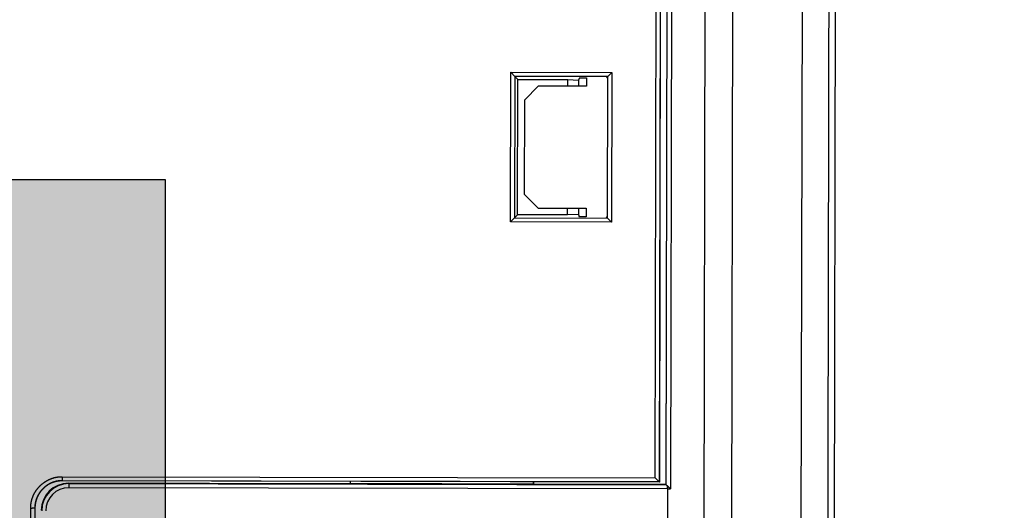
# Model space of a CAD drawing. Header units: millimetres. Extents: x 40090 to 187415, y -53271 to 40260.
# Tile 269 of 406: x 127123 to 127196, y 16599 to 16635. Entities that reach past the tile are written whole.
import ezdxf

# ---------------------------------------------------------------- set-up
doc = ezdxf.new("R2010")
doc.units = ezdxf.units.MM
for name, color, linetype in [('AVM_nárokLAN', 30, 'Continuous'), ('AVM_projekce', 240, 'Continuous'), ('AVM_projektor', 6, 'Continuous'), ('AVM_TECHNIKA', 6, 'Continuous')]:
    doc.layers.add(name, color=color, linetype=linetype)
doc.styles.add('AVM', font='arial.ttf')
doc.dimstyles.new('AVM-1_50', dxfattribs={"dimscale": 40, "dimtxt": 2.5, "dimasz": 2.5, "dimexe": 1.25, "dimexo": 0.625, "dimtad": 1, "dimdec": 0, "dimrnd": 1, "dimtxsty": 'AVM', "dimcen": 2.5, "dimclrd": 256, "dimclre": 256, "dimclrt": 256, "dimadec": 0, "dimazin": 0, "dimtfac": 1, "dimtdec": 0, "dimtmove": 0, "dimatfit": 3, "dimfxl": 0, "dimarcsym": 0})

# ---------------------------------------------------------------- blocks, each defined once
blk = doc.blocks.new('PT-FW430-bottom')
for p, q in [((170.364, 322.598), (-170.364, 322.598)), ((-197.924, 320.125), (95.719, 320.125)), ((95.669, 315.011), (-194.374, 315.011)), ((95.287, 312.974), (-193.722, 312.974)), ((-192.893, 310.484), (82.395, 310.484)), ((82.095, 310.161), (-192.663, 310.161)), ((-192.64, 310.132), (82.065, 310.132)), ((82.095, 310.161), (82.065, 310.132)), ((82.065, 310.132), (82.065, 300.359)), ((82.095, 266.061), (82.095, 310.162)), ((82.395, 310.256), (82.395, 266.061)), ((-192.295, 309.66), (81.893, 309.66)), ((-192.29, 309.652), (81.886, 309.652)), ((81.586, 309.353), (-192.079, 309.353)), ((81.586, 309.353), (81.886, 309.652)), ((81.586, 265.559), (81.586, 309.353)), ((81.893, 309.66), (81.886, 309.652)), ((81.886, 309.652), (81.886, 265.559)), ((81.893, 309.66), (81.893, 265.559)), ((51.979, 305.792), (51.679, 306.091)), ((51.679, 298.638), (51.679, 306.091)), ((51.679, 306.091), (62.721, 306.091)), ((62.721, 306.091), (62.421, 305.792)), ((62.721, 306.091), (62.721, 298.638)), ((52.069, 305.702), (51.979, 305.792)), ((51.979, 305.792), (51.979, 298.937)), ((62.421, 305.792), (51.979, 305.792)), ((62.331, 305.702), (62.421, 305.792)), ((62.421, 298.937), (62.421, 305.792)), ((52.069, 304.217), (52.7, 304.217)), ((52.07, 303.701), (52.07, 304.217)), ((52.7, 304.217), (52.7, 300.667)), ((61.7, 300.667), (61.7, 304.217)), ((61.7, 304.217), (62.331, 304.217)), ((62.33, 304.217), (62.33, 303.701)), ((52.07, 303.701), (52.243, 303.644)), ((52.2, 302.844), (52.243, 303.644)), ((52.243, 303.644), (52.7, 303.644)), ((61.7, 303.644), (62.157, 303.644)), ((62.157, 303.644), (62.33, 303.701)), ((62.157, 303.644), (62.2, 302.844)), ((52.7, 302.844), (52.2, 302.844)), ((52.2, 299.158), (52.2, 302.844)), ((62.2, 302.844), (61.7, 302.844)), ((62.2, 302.844), (62.2, 299.158)), ((53.7, 299.667), (52.7, 300.667)), ((61.7, 300.667), (60.7, 299.667)), ((81.893, 300.359), (82.065, 300.359)), ((81.893, 300.35), (82.056, 300.35)), ((82.065, 300.359), (82.056, 300.35)), ((82.056, 300.35), (82.056, 286.867)), ((60.7, 299.667), (53.7, 299.667)), ((51.979, 298.937), (51.679, 298.638)), ((52.2, 299.158), (51.979, 298.937)), ((51.979, 298.937), (62.421, 298.937)), ((62.2, 299.158), (52.2, 299.158)), ((62.2, 299.158), (62.421, 298.937)), ((62.721, 298.638), (62.421, 298.937)), ((62.721, 298.638), (51.679, 298.638)), ((82.056, 286.867), (81.893, 286.867)), ((82.065, 286.858), (81.893, 286.858)), ((82.056, 286.867), (82.065, 286.858)), ((82.065, 286.858), (82.065, 266.032)), ((82.065, 266.032), (82.095, 266.061)), ((82.095, 266.061), (82.395, 266.061)), ((83.893, 263.56), (144.307, 263.56)), ((83.893, 263.552), (144.307, 263.552)), ((144.307, 263.253), (83.9, 263.253))]:
    blk.add_line(p, q)
for centre, major_axis, ratio, start_param, end_param in [((82.348, 310.256), (0, -3), 0.01571, 1.570797, 1.647129), ((82.095, 310.461), (0, -0.3), 0.017456, 0.017455, 0.043599), ((84.065, 266.032), (1.415, 1.415), 0.999695, 2.356352, 3.926844), ((84.095, 266.062), (-1.415, -1.415), 0.999787, 5.49794, 7.068432), ((84.095, 266.062), (1.202, 1.202), 0.999695, 2.356348, 3.92684)]:
    blk.add_ellipse(centre, major_axis=major_axis, ratio=ratio, start_param=start_param, end_param=end_param)
for points, start_tangent, end_tangent in [([(95.802, 322.122), (76.22, 322.122), (56.638, 322.122), (37.057, 322.122), (17.475, 322.122), (-2.107, 322.122), (-21.688, 322.122), (-41.27, 322.122), (-60.852, 322.122), (-80.434, 322.122), (-100.015, 322.122), (-119.597, 322.122), (-139.179, 322.122), (-158.76, 322.122), (-178.342, 322.122), (-197.924, 322.122)], (-1, 0), (-1, 0)), ([(82.181, 310.256), (82.184, 310.259), (82.188, 310.263), (82.191, 310.267), (82.195, 310.27), (82.198, 310.274), (82.202, 310.278), (82.205, 310.282), (82.209, 310.286), (82.212, 310.29), (82.216, 310.293), (82.22, 310.297), (82.223, 310.301), (82.227, 310.305), (82.231, 310.309), (82.235, 310.313), (82.238, 310.317), (82.242, 310.322), (82.246, 310.326), (82.25, 310.33), (82.254, 310.334), (82.258, 310.338), (82.261, 310.342), (82.265, 310.347), (82.269, 310.351), (82.273, 310.355), (82.277, 310.359), (82.281, 310.363), (82.285, 310.368), (82.289, 310.372), (82.293, 310.376), (82.297, 310.38), (82.301, 310.385), (82.305, 310.389), (82.309, 310.393), (82.313, 310.397), (82.317, 310.402), (82.32, 310.406), (82.324, 310.41), (82.328, 310.414), (82.332, 310.418), (82.336, 310.422), (82.339, 310.426), (82.344, 310.43), (82.348, 310.435), (82.352, 310.44), (82.357, 310.444), (82.36, 310.448), (82.364, 310.452), (82.367, 310.455), (82.37, 310.459), (82.375, 310.463), (82.379, 310.468), (82.385, 310.474), (82.39, 310.479), (82.396, 310.485)], (0.680148, 0.733075), (0.6885, 0.725236)), ([(82.095, 310.162), (82.099, 310.166), (82.104, 310.172), (82.11, 310.179), (82.117, 310.187), (82.125, 310.196), (82.135, 310.206), (82.145, 310.217), (82.156, 310.229), (82.168, 310.242), (82.181, 310.256)], (0.656849, 0.754022), (0.681724, 0.73161)), ([(82.395, 310.256), (82.385, 310.256), (82.376, 310.256), (82.366, 310.256), (82.357, 310.256), (82.347, 310.256), (82.338, 310.256), (82.329, 310.256), (82.319, 310.256), (82.31, 310.256), (82.301, 310.256), (82.292, 310.256), (82.283, 310.256), (82.274, 310.256), (82.266, 310.256), (82.257, 310.256), (82.249, 310.256), (82.241, 310.256), (82.232, 310.256), (82.225, 310.256), (82.217, 310.256), (82.209, 310.256), (82.202, 310.256), (82.195, 310.256), (82.188, 310.256), (82.181, 310.256)], (-1, 0), (-1, 0)), ([(82.395, 310.256), (83.248, 310.256), (84.1, 310.256), (84.953, 310.256), (85.806, 310.256), (86.659, 310.256), (87.511, 310.256), (88.364, 310.256), (89.217, 310.256), (90.07, 310.256), (90.923, 310.256), (91.775, 310.256), (92.628, 310.256), (93.481, 310.256), (94.334, 310.256), (95.187, 310.256)], (1, 0), (1, 0)), ([(83.9, 263.253), (83.87, 263.252), (83.839, 263.252), (83.809, 263.253), (83.779, 263.253), (83.748, 263.255), (83.718, 263.256), (83.688, 263.258), (83.658, 263.261), (83.628, 263.264), (83.598, 263.267), (83.568, 263.271), (83.538, 263.276), (83.508, 263.28), (83.478, 263.286), (83.448, 263.291), (83.419, 263.297), (83.389, 263.304), (83.359, 263.31), (83.33, 263.318), (83.3, 263.325), (83.271, 263.334), (83.242, 263.342), (83.213, 263.351), (83.184, 263.36), (83.155, 263.37), (83.127, 263.38), (83.098, 263.391), (83.07, 263.401), (83.042, 263.413), (83.014, 263.424), (82.987, 263.436), (82.959, 263.448), (82.932, 263.461), (82.905, 263.474), (82.878, 263.487), (82.851, 263.501), (82.824, 263.515), (82.798, 263.529), (82.772, 263.544), (82.746, 263.559), (82.72, 263.575), (82.694, 263.59), (82.668, 263.607), (82.643, 263.623), (82.618, 263.64), (82.593, 263.657), (82.568, 263.675), (82.543, 263.692), (82.519, 263.711), (82.495, 263.729), (82.471, 263.748), (82.447, 263.767), (82.424, 263.786), (82.401, 263.806), (82.378, 263.826), (82.355, 263.846), (82.333, 263.866), (82.311, 263.887), (82.289, 263.907), (82.268, 263.929), (82.247, 263.95), (82.226, 263.972), (82.205, 263.994), (82.184, 264.016), (82.164, 264.038), (82.144, 264.061), (82.125, 264.084), (82.106, 264.107), (82.086, 264.131), (82.068, 264.155), (82.049, 264.179), (82.031, 264.203), (82.013, 264.228), (81.995, 264.252), (81.978, 264.277), (81.961, 264.303), (81.944, 264.328), (81.928, 264.354), (81.912, 264.379), (81.897, 264.405), (81.881, 264.431), (81.866, 264.458), (81.852, 264.484), (81.838, 264.511), (81.824, 264.538), (81.81, 264.565), (81.797, 264.592), (81.785, 264.619), (81.772, 264.647), (81.76, 264.674), (81.748, 264.702), (81.737, 264.73), (81.726, 264.759), (81.716, 264.787), (81.705, 264.816), (81.696, 264.845), (81.686, 264.874), (81.677, 264.903), (81.668, 264.932), (81.66, 264.961), (81.652, 264.99), (81.645, 265.02), (81.638, 265.049), (81.632, 265.079), (81.626, 265.108), (81.62, 265.138), (81.615, 265.168), (81.61, 265.197), (81.606, 265.227), (81.602, 265.257), (81.598, 265.287), (81.595, 265.317), (81.592, 265.347), (81.59, 265.377), (81.588, 265.408), (81.587, 265.438), (81.586, 265.468), (81.586, 265.498), (81.586, 265.529), (81.586, 265.559)], (-0.999666, -0.025833), (0.022062, 0.999757)), ([(81.586, 265.559), (81.616, 265.559), (81.645, 265.559), (81.674, 265.559), (81.701, 265.559), (81.728, 265.559), (81.753, 265.559), (81.777, 265.559), (81.798, 265.559), (81.819, 265.559), (81.837, 265.559), (81.852, 265.559), (81.866, 265.559), (81.877, 265.559), (81.885, 265.559), (81.89, 265.559)], (1, 0), (1, 0)), ([(81.886, 265.561), (81.885, 265.54), (81.885, 265.52), (81.885, 265.501), (81.885, 265.482), (81.886, 265.463), (81.886, 265.444), (81.887, 265.425), (81.888, 265.406), (81.89, 265.387), (81.891, 265.368), (81.893, 265.349), (81.895, 265.33), (81.897, 265.311), (81.899, 265.292), (81.901, 265.273), (81.904, 265.255), (81.907, 265.236), (81.91, 265.217), (81.913, 265.198), (81.917, 265.179), (81.92, 265.161), (81.924, 265.142), (81.928, 265.123), (81.933, 265.105), (81.937, 265.086), (81.942, 265.068), (81.947, 265.049), (81.952, 265.031), (81.957, 265.012), (81.962, 264.994), (81.968, 264.975), (81.974, 264.957), (81.98, 264.939), (81.986, 264.92), (81.992, 264.902), (81.999, 264.884), (82.006, 264.866), (82.012, 264.848), (82.02, 264.831), (82.027, 264.813), (82.034, 264.795), (82.042, 264.778), (82.049, 264.76), (82.057, 264.743), (82.065, 264.726), (82.073, 264.708), (82.082, 264.691), (82.09, 264.674), (82.099, 264.657), (82.108, 264.64), (82.117, 264.624), (82.126, 264.607), (82.135, 264.59), (82.145, 264.574), (82.155, 264.557), (82.164, 264.541), (82.174, 264.525), (82.184, 264.508), (82.195, 264.492), (82.205, 264.476), (82.216, 264.46), (82.227, 264.444), (82.238, 264.428), (82.249, 264.413), (82.26, 264.397), (82.271, 264.382), (82.283, 264.366), (82.294, 264.351), (82.306, 264.336), (82.318, 264.321), (82.33, 264.306), (82.342, 264.291), (82.354, 264.276), (82.367, 264.262), (82.379, 264.247), (82.392, 264.233), (82.404, 264.219), (82.417, 264.205), (82.43, 264.191), (82.443, 264.177), (82.457, 264.163), (82.47, 264.15), (82.483, 264.136), (82.497, 264.123), (82.511, 264.11), (82.524, 264.097), (82.538, 264.084), (82.552, 264.071), (82.567, 264.058), (82.581, 264.046), (82.595, 264.033), (82.61, 264.021), (82.625, 264.008), (82.639, 263.996), (82.654, 263.984), (82.67, 263.972), (82.685, 263.961), (82.7, 263.949), (82.715, 263.937), (82.731, 263.926), (82.747, 263.915), (82.762, 263.904), (82.778, 263.893), (82.794, 263.882), (82.81, 263.872), (82.826, 263.861), (82.842, 263.851), (82.858, 263.841), (82.874, 263.831), (82.891, 263.821), (82.907, 263.812), (82.924, 263.802), (82.94, 263.793), (82.957, 263.784), (82.974, 263.775), (82.991, 263.766), (83.007, 263.757), (83.024, 263.749), (83.041, 263.74), (83.059, 263.732), (83.076, 263.724), (83.093, 263.716), (83.11, 263.709), (83.128, 263.701), (83.145, 263.694), (83.163, 263.687), (83.181, 263.68), (83.199, 263.673), (83.216, 263.666), (83.234, 263.66), (83.252, 263.653), (83.271, 263.647), (83.289, 263.641), (83.307, 263.635), (83.325, 263.63), (83.344, 263.624), (83.362, 263.619), (83.381, 263.614), (83.4, 263.609), (83.418, 263.604), (83.437, 263.6), (83.456, 263.595), (83.474, 263.591), (83.493, 263.587), (83.512, 263.584), (83.531, 263.58), (83.55, 263.577), (83.568, 263.574), (83.587, 263.571), (83.606, 263.568), (83.625, 263.566), (83.644, 263.564), (83.663, 263.561), (83.682, 263.56), (83.701, 263.558), (83.72, 263.556), (83.739, 263.555), (83.758, 263.554), (83.777, 263.553), (83.796, 263.552), (83.816, 263.552), (83.834, 263.552), (83.853, 263.552), (83.873, 263.552), (83.894, 263.552)], (-0.025529, -0.999674), (0.999674, 0.025527)), ([(81.893, 265.559), (81.891, 265.559), (81.89, 265.559), (81.888, 265.559), (81.887, 265.559), (81.886, 265.559)], (-1, 0), (-1, 0)), ([(81.893, 265.561), (81.893, 265.55), (81.893, 265.541), (81.893, 265.531), (81.893, 265.522), (81.893, 265.513), (81.894, 265.504), (81.894, 265.495), (81.894, 265.486), (81.895, 265.476), (81.895, 265.467), (81.896, 265.458), (81.896, 265.449), (81.897, 265.439), (81.897, 265.43), (81.898, 265.421), (81.898, 265.412), (81.899, 265.403), (81.9, 265.393), (81.901, 265.384), (81.901, 265.375), (81.902, 265.366), (81.903, 265.357), (81.904, 265.347), (81.905, 265.338), (81.906, 265.329), (81.907, 265.32), (81.908, 265.311), (81.91, 265.302), (81.911, 265.292), (81.912, 265.283), (81.913, 265.274), (81.915, 265.265), (81.916, 265.256), (81.918, 265.247), (81.919, 265.238), (81.921, 265.228), (81.922, 265.219), (81.924, 265.21), (81.925, 265.201), (81.927, 265.192), (81.929, 265.183), (81.93, 265.174), (81.932, 265.165), (81.934, 265.156), (81.936, 265.147), (81.938, 265.138), (81.94, 265.129), (81.942, 265.12), (81.944, 265.111), (81.946, 265.102), (81.948, 265.093), (81.95, 265.084), (81.953, 265.075), (81.955, 265.066), (81.957, 265.057), (81.959, 265.048), (81.962, 265.039), (81.964, 265.03), (81.967, 265.021), (81.969, 265.012), (81.972, 265.003), (81.974, 264.994), (81.977, 264.986), (81.98, 264.977), (81.982, 264.968), (81.985, 264.959), (81.988, 264.95), (81.991, 264.942), (81.994, 264.933), (81.997, 264.924), (82, 264.915), (82.003, 264.906), (82.006, 264.898), (82.009, 264.889), (82.012, 264.88), (82.015, 264.872), (82.018, 264.863), (82.021, 264.854), (82.025, 264.846), (82.028, 264.837), (82.031, 264.828), (82.035, 264.82), (82.038, 264.811), (82.042, 264.803), (82.045, 264.794), (82.049, 264.786), (82.052, 264.777), (82.056, 264.769), (82.06, 264.76), (82.063, 264.752), (82.067, 264.743), (82.071, 264.735), (82.075, 264.726), (82.079, 264.718), (82.082, 264.71), (82.086, 264.701), (82.09, 264.693), (82.094, 264.685), (82.098, 264.676), (82.103, 264.668), (82.107, 264.66), (82.111, 264.652), (82.115, 264.643), (82.119, 264.635), (82.124, 264.627), (82.128, 264.619), (82.132, 264.611), (82.137, 264.603), (82.141, 264.594), (82.146, 264.586), (82.15, 264.578), (82.155, 264.57), (82.159, 264.562), (82.164, 264.554), (82.169, 264.546), (82.173, 264.538), (82.178, 264.53), (82.183, 264.522), (82.188, 264.515), (82.192, 264.507), (82.197, 264.499), (82.202, 264.491), (82.207, 264.483), (82.212, 264.476), (82.217, 264.468), (82.222, 264.46), (82.227, 264.452), (82.232, 264.445), (82.238, 264.437), (82.243, 264.429), (82.248, 264.422), (82.253, 264.414), (82.259, 264.407), (82.264, 264.399), (82.269, 264.392), (82.275, 264.384), (82.28, 264.377), (82.286, 264.369), (82.291, 264.362), (82.297, 264.354), (82.302, 264.347), (82.308, 264.34), (82.314, 264.332), (82.319, 264.325), (82.325, 264.318), (82.331, 264.311), (82.337, 264.303), (82.342, 264.296), (82.348, 264.289), (82.354, 264.282), (82.36, 264.275), (82.366, 264.268), (82.372, 264.261), (82.378, 264.254), (82.384, 264.247), (82.39, 264.24), (82.396, 264.233), (82.402, 264.226), (82.409, 264.219), (82.415, 264.212), (82.421, 264.205), (82.427, 264.199), (82.434, 264.192), (82.44, 264.185), (82.446, 264.178), (82.453, 264.172), (82.459, 264.165), (82.466, 264.159), (82.472, 264.152), (82.479, 264.145), (82.485, 264.139), (82.492, 264.132), (82.498, 264.126), (82.505, 264.12), (82.512, 264.113), (82.518, 264.107), (82.525, 264.1), (82.532, 264.094), (82.539, 264.088), (82.545, 264.082), (82.552, 264.075), (82.559, 264.069), (82.566, 264.063), (82.573, 264.057), (82.58, 264.051), (82.587, 264.045), (82.594, 264.039), (82.601, 264.033), (82.608, 264.027), (82.615, 264.021), (82.622, 264.015), (82.629, 264.009), (82.637, 264.003), (82.644, 263.998), (82.651, 263.992), (82.658, 263.986), (82.666, 263.981), (82.673, 263.975), (82.68, 263.969), (82.688, 263.964), (82.695, 263.958), (82.702, 263.953), (82.71, 263.947), (82.717, 263.942), (82.725, 263.936), (82.732, 263.931), (82.74, 263.926), (82.747, 263.92), (82.755, 263.915), (82.763, 263.91), (82.77, 263.904), (82.778, 263.899), (82.785, 263.894), (82.793, 263.889), (82.801, 263.884), (82.809, 263.879), (82.816, 263.874), (82.824, 263.869), (82.832, 263.864), (82.84, 263.859), (82.848, 263.854), (82.856, 263.85), (82.864, 263.845), (82.872, 263.84), (82.879, 263.835), (82.887, 263.831), (82.895, 263.826), (82.903, 263.822), (82.911, 263.817), (82.92, 263.812), (82.928, 263.808), (82.936, 263.804), (82.944, 263.799), (82.952, 263.795), (82.96, 263.79), (82.968, 263.786), (82.977, 263.782), (82.985, 263.778), (82.993, 263.774), (83.001, 263.769), (83.01, 263.765), (83.018, 263.761), (83.026, 263.757), (83.035, 263.753), (83.043, 263.749), (83.051, 263.745), (83.06, 263.742), (83.068, 263.738), (83.076, 263.734), (83.085, 263.73), (83.093, 263.726), (83.102, 263.723), (83.11, 263.719), (83.119, 263.716), (83.127, 263.712), (83.136, 263.708), (83.144, 263.705), (83.153, 263.702), (83.162, 263.698), (83.17, 263.695), (83.179, 263.691), (83.188, 263.688), (83.196, 263.685), (83.205, 263.682), (83.214, 263.679), (83.222, 263.675), (83.231, 263.672), (83.24, 263.669), (83.248, 263.666), (83.257, 263.663), (83.266, 263.661), (83.275, 263.658), (83.283, 263.655), (83.292, 263.652), (83.301, 263.649), (83.31, 263.647), (83.319, 263.644), (83.328, 263.641), (83.337, 263.639), (83.345, 263.636), (83.354, 263.634), (83.363, 263.631), (83.372, 263.629), (83.381, 263.626), (83.39, 263.624), (83.399, 263.622), (83.408, 263.619), (83.417, 263.617), (83.426, 263.615), (83.435, 263.613), (83.444, 263.611), (83.453, 263.609), (83.462, 263.607), (83.471, 263.605), (83.48, 263.603), (83.489, 263.601), (83.498, 263.599), (83.507, 263.597), (83.516, 263.596), (83.525, 263.594), (83.534, 263.592), (83.543, 263.591), (83.552, 263.589), (83.562, 263.587), (83.571, 263.586), (83.58, 263.584), (83.589, 263.583), (83.598, 263.582), (83.607, 263.58), (83.616, 263.579), (83.626, 263.578), (83.635, 263.576), (83.644, 263.575), (83.653, 263.574), (83.662, 263.573), (83.671, 263.572), (83.681, 263.571), (83.69, 263.57), (83.699, 263.569), (83.708, 263.568), (83.717, 263.567), (83.727, 263.567), (83.736, 263.566), (83.745, 263.565), (83.754, 263.565), (83.763, 263.564), (83.773, 263.563), (83.782, 263.563), (83.791, 263.562), (83.8, 263.562), (83.81, 263.561), (83.819, 263.561), (83.828, 263.561), (83.837, 263.561), (83.846, 263.56), (83.855, 263.56), (83.864, 263.56), (83.874, 263.56), (83.884, 263.56), (83.894, 263.56)], (0.006472, -0.999979), (0.999979, -0.006472)), ([(83.893, 263.56), (83.893, 263.558), (83.893, 263.557), (83.893, 263.555), (83.893, 263.554), (83.893, 263.552)], (0, -1), (0, -1)), ([(83.9, 263.253), (83.9, 263.283), (83.899, 263.312), (83.898, 263.341), (83.897, 263.368), (83.897, 263.395), (83.896, 263.42), (83.895, 263.443), (83.895, 263.465), (83.894, 263.485), (83.894, 263.503), (83.893, 263.519), (83.893, 263.533), (83.893, 263.544), (83.893, 263.552), (83.893, 263.557)], (-0.025824, 0.999667), (-0.025824, 0.999667))]:
    blk.add_spline(points, degree=3, dxfattribs=dict(start_tangent=start_tangent, end_tangent=end_tangent))
blk = doc.blocks.new('player')
at = {"layer": 'AVM_projekce'}
h = blk.add_hatch(color=6, dxfattribs=at)
h.dxf.hatch_style = 1
h.paths.add_polyline_path([(71498.368, 37158.685), (71628.368, 37158.685), (71628.368, 37298.685), (71498.368, 37298.685)])
at = {"layer": 'AVM_TECHNIKA'}
blk.add_lwpolyline([(71498.368, 37158.685), (71628.368, 37158.685), (71628.368, 37298.685), (71498.368, 37298.685)], close=True, dxfattribs=at)

msp = doc.modelspace()

# ---------------------------------------------------------------- block references
at = {"layer": 'AVM_projekce'}
msp.add_blockref('player', (55505.53, -20675.046), dxfattribs=at)
at = {"layer": 'AVM_projektor', "rotation": 269.8895464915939}
msp.add_blockref('PT-FW430-bottom', (126860.867, 16683.842), dxfattribs=at)

# ---------------------------------------------------------------- leaders
at = {"layer": 'AVM_nárokLAN', "annotation_type": 0, "has_hookline": 1, "hookline_direction": 1, "text_width": 5076.398}
msp.add_leader([(127206.349, 16953.673), (123491.29, 15020.488), (123391.29, 15020.488)], dimstyle='AVM-1_50', override={"dimgap": 0.625, "dimtad": 0}, dxfattribs=at)

doc.saveas('drawing.dxf')
